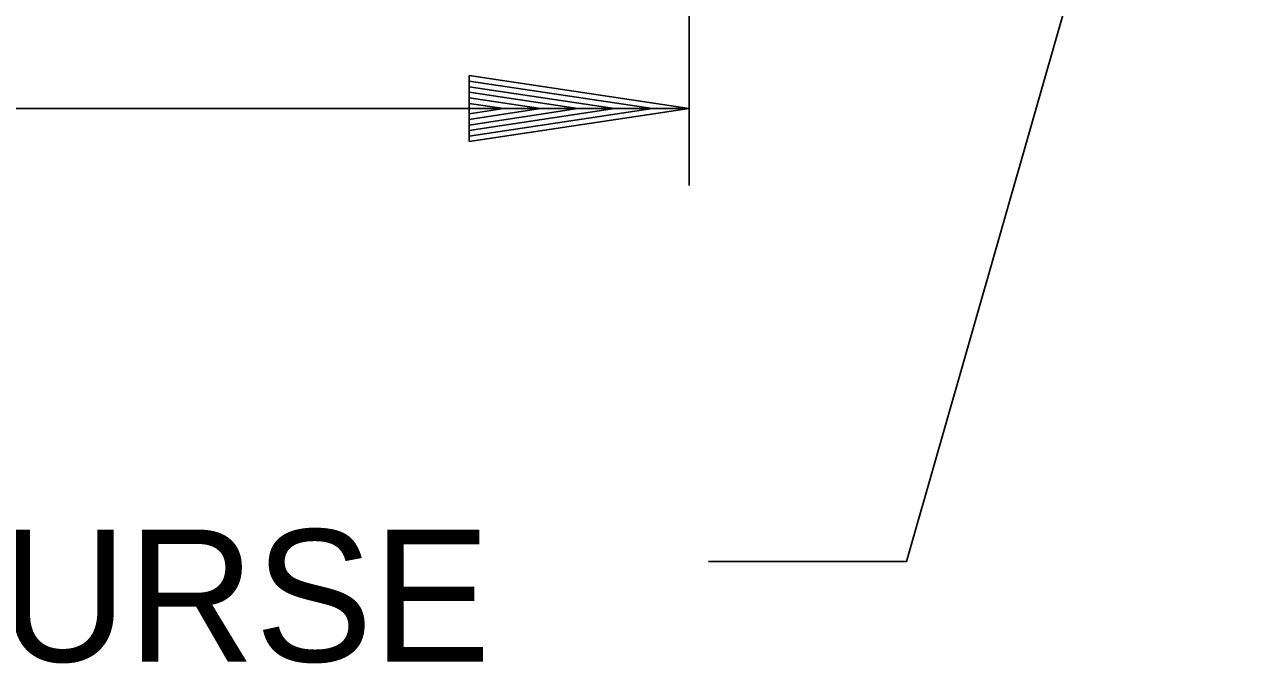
# Model space of a CAD drawing. Extents: x 2478 to 3210, y 439 to 841.
# Drawn here: x 3045.19 to 3056.36, y 771.31 to 777.12 of the extents above; entities that cross this region are included whole.
import ezdxf

# ---------------------------------------------------------------- set-up
doc = ezdxf.new("R2010")
doc.units = 0
doc.layers.add('R_Annotation', color=7, linetype='Continuous')
doc.layers.add('R_Dimension', color=7, linetype='Continuous')

msp = doc.modelspace()

# ---------------------------------------------------------------- linework, layer by layer
at = {"layer": 'R_Dimension'}
for p, q in [((3051.233, 783.309), (3051.233, 775.656)), ((3049.233, 776.655), (3051.233, 776.355)), ((3049.233, 776.655), (3049.233, 776.055)), ((3049.233, 776.605), (3050.899, 776.355)), ((3049.233, 776.554), (3050.555, 776.355)), ((3049.233, 776.504), (3050.222, 776.355)), ((3049.233, 776.452), (3049.883, 776.355)), ((3049.233, 776.402), (3049.549, 776.355)), ((3011.233, 776.355), (3051.233, 776.355)), ((3049.233, 776.055), (3051.233, 776.355)), ((3049.233, 776.257), (3049.883, 776.355)), ((3049.233, 776.156), (3050.555, 776.355)), ((3049.233, 776.105), (3050.899, 776.355)), ((3049.233, 776.206), (3050.222, 776.355)), ((3049.233, 776.308), (3049.549, 776.355))]:
    msp.add_line(p, q, dxfattribs=at)
msp.add_lwpolyline([(3051.408, 772.237), (3053.206, 772.237), (3056.358, 783.267)], dxfattribs=at)

# ---------------------------------------------------------------- texts
at = {"layer": 'R_Annotation'}
msp.add_text('AGGREGATE BASE COURSE', height=1.2, dxfattribs=at).set_placement((3027.225, 771.328))

doc.saveas('drawing.dxf')
